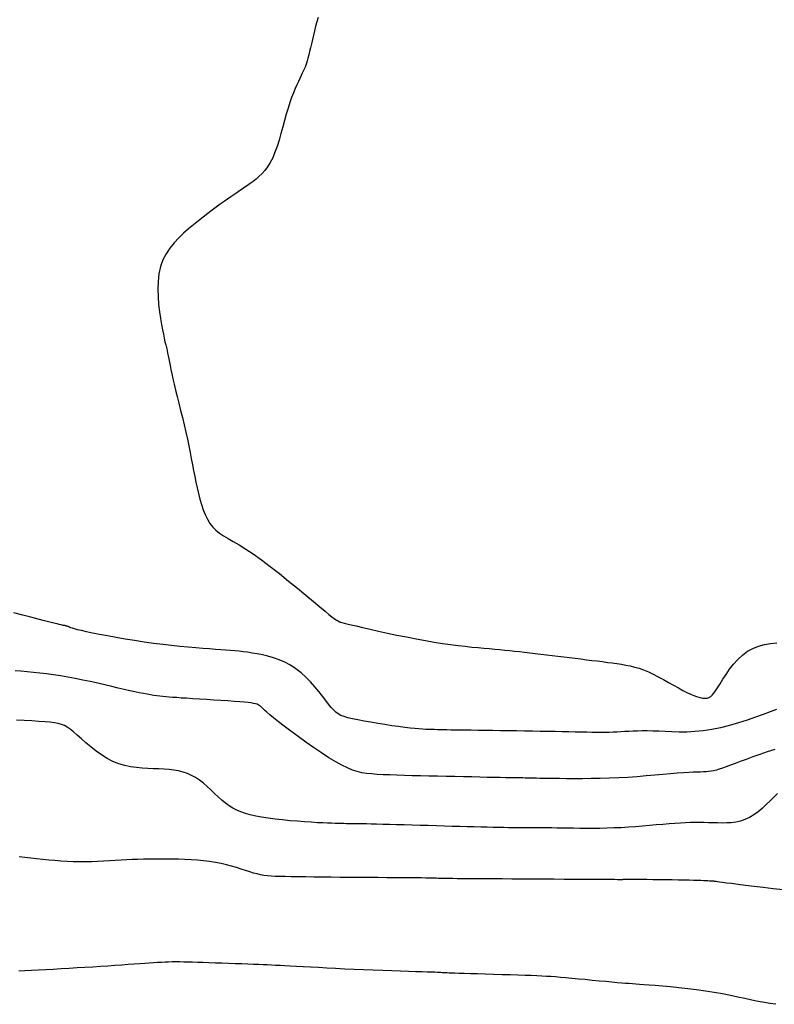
# Model space of a CAD drawing. Header units: millimetres. Extents: x 32690613 to 32693367, y 5343692 to 5344708.
# Tile 387 of 656: x 32692595.44 to 32692603.69, y 5344105.61 to 5344116.38. Entities that reach past the tile are written whole.
import ezdxf

# ---------------------------------------------------------------- set-up
doc = ezdxf.new("R2010")
doc.units = ezdxf.units.MM
doc.header["$LTSCALE"] = 20
for name, color, linetype in [('02-DGM_HL_488.50', 12, 'Continuous'), ('02-DGM_HL_489.00', 22, 'Continuous'), ('02-DGM_HL_489.50', 32, 'Continuous'), ('02-DGM_HL_490.00', 42, 'Continuous'), ('02-DGM_HL_490.50', 52, 'Continuous'), ('02-DGM_HL_491.00', 62, 'Continuous')]:
    doc.layers.add(name, color=color, linetype=linetype)

msp = doc.modelspace()

# ---------------------------------------------------------------- linework, layer by layer
at = {"layer": '02-DGM_HL_488.50', "elevation": 488.5, "flags": 128}
msp.add_lwpolyline([(32692598.7, 5344116.4), (32692598.686, 5344116.353), (32692598.673, 5344116.305), (32692598.661, 5344116.256), (32692598.649, 5344116.208), (32692598.638, 5344116.16), (32692598.627, 5344116.114), (32692598.617, 5344116.07), (32692598.607, 5344116.029), (32692598.598, 5344115.991), (32692598.589, 5344115.957), (32692598.581, 5344115.927), (32692598.573, 5344115.902), (32692598.565, 5344115.878), (32692598.557, 5344115.857), (32692598.548, 5344115.836), (32692598.538, 5344115.814), (32692598.527, 5344115.791), (32692598.514, 5344115.765), (32692598.5, 5344115.735), (32692598.484, 5344115.702), (32692598.467, 5344115.664), (32692598.448, 5344115.623), (32692598.429, 5344115.576), (32692598.41, 5344115.525), (32692598.391, 5344115.47), (32692598.371, 5344115.409), (32692598.352, 5344115.343), (32692598.333, 5344115.274), (32692598.314, 5344115.203), (32692598.294, 5344115.131), (32692598.274, 5344115.059), (32692598.252, 5344114.991), (32692598.228, 5344114.926), (32692598.203, 5344114.867), (32692598.176, 5344114.814), (32692598.147, 5344114.768), (32692598.116, 5344114.728), (32692598.085, 5344114.692), (32692598.053, 5344114.661), (32692598.021, 5344114.633), (32692597.989, 5344114.608), (32692597.958, 5344114.585), (32692597.928, 5344114.564), (32692597.899, 5344114.543), (32692597.87, 5344114.523), (32692597.84, 5344114.503), (32692597.81, 5344114.483), (32692597.779, 5344114.461), (32692597.745, 5344114.439), (32692597.709, 5344114.414), (32692597.671, 5344114.387), (32692597.63, 5344114.358), (32692597.586, 5344114.326), (32692597.54, 5344114.292), (32692597.492, 5344114.256), (32692597.442, 5344114.218), (32692597.39, 5344114.177), (32692597.337, 5344114.134), (32692597.282, 5344114.089), (32692597.228, 5344114.042), (32692597.175, 5344113.991), (32692597.125, 5344113.937), (32692597.079, 5344113.879), (32692597.037, 5344113.816), (32692597.003, 5344113.748), (32692596.977, 5344113.675), (32692596.959, 5344113.597), (32692596.949, 5344113.514), (32692596.946, 5344113.43), (32692596.949, 5344113.345), (32692596.955, 5344113.262), (32692596.965, 5344113.182), (32692596.976, 5344113.108), (32692596.987, 5344113.042), (32692596.998, 5344112.984), (32692597.008, 5344112.935), (32692597.017, 5344112.892), (32692597.025, 5344112.854), (32692597.033, 5344112.82), (32692597.04, 5344112.789), (32692597.047, 5344112.76), (32692597.054, 5344112.73), (32692597.06, 5344112.699), (32692597.067, 5344112.666), (32692597.074, 5344112.631), (32692597.082, 5344112.592), (32692597.09, 5344112.549), (32692597.101, 5344112.501), (32692597.112, 5344112.449), (32692597.126, 5344112.39), (32692597.141, 5344112.325), (32692597.159, 5344112.254), (32692597.177, 5344112.18), (32692597.196, 5344112.102), (32692597.216, 5344112.023), (32692597.235, 5344111.943), (32692597.253, 5344111.865), (32692597.27, 5344111.788), (32692597.286, 5344111.714), (32692597.3, 5344111.643), (32692597.313, 5344111.575), (32692597.326, 5344111.508), (32692597.338, 5344111.444), (32692597.35, 5344111.38), (32692597.362, 5344111.318), (32692597.376, 5344111.256), (32692597.39, 5344111.194), (32692597.406, 5344111.133), (32692597.423, 5344111.073), (32692597.443, 5344111.016), (32692597.464, 5344110.962), (32692597.489, 5344110.912), (32692597.517, 5344110.866), (32692597.548, 5344110.826), (32692597.582, 5344110.791), (32692597.621, 5344110.76), (32692597.666, 5344110.73), (32692597.716, 5344110.701), (32692597.772, 5344110.668), (32692597.837, 5344110.631), (32692597.909, 5344110.586), (32692597.99, 5344110.533), (32692598.079, 5344110.468), (32692598.176, 5344110.395), (32692598.276, 5344110.317), (32692598.376, 5344110.236), (32692598.473, 5344110.157), (32692598.565, 5344110.081), (32692598.648, 5344110.012), (32692598.719, 5344109.952), (32692598.776, 5344109.906), (32692598.819, 5344109.87), (32692598.852, 5344109.844), (32692598.875, 5344109.827), (32692598.89, 5344109.816), (32692598.9, 5344109.809), (32692598.905, 5344109.806), (32692598.909, 5344109.805), (32692598.911, 5344109.803), (32692598.914, 5344109.802), (32692598.916, 5344109.801), (32692598.918, 5344109.799), (32692598.92, 5344109.797), (32692598.922, 5344109.796), (32692598.924, 5344109.794), (32692598.927, 5344109.792), (32692598.93, 5344109.791), (32692598.936, 5344109.789), (32692598.946, 5344109.786), (32692598.961, 5344109.782), (32692598.984, 5344109.776), (32692599.016, 5344109.768), (32692599.06, 5344109.758), (32692599.116, 5344109.745), (32692599.186, 5344109.728), (32692599.268, 5344109.71), (32692599.359, 5344109.689), (32692599.458, 5344109.667), (32692599.562, 5344109.645), (32692599.667, 5344109.624), (32692599.772, 5344109.603), (32692599.874, 5344109.584), (32692599.971, 5344109.568), (32692600.062, 5344109.554), (32692600.149, 5344109.542), (32692600.231, 5344109.531), (32692600.308, 5344109.522), (32692600.381, 5344109.514), (32692600.45, 5344109.508), (32692600.514, 5344109.501), (32692600.575, 5344109.496), (32692600.633, 5344109.49), (32692600.689, 5344109.485), (32692600.743, 5344109.479), (32692600.797, 5344109.474), (32692600.85, 5344109.468), (32692600.904, 5344109.463), (32692600.959, 5344109.457), (32692601.017, 5344109.45), (32692601.076, 5344109.443), (32692601.137, 5344109.436), (32692601.198, 5344109.429), (32692601.261, 5344109.421), (32692601.324, 5344109.414), (32692601.387, 5344109.406), (32692601.45, 5344109.398), (32692601.513, 5344109.391), (32692601.575, 5344109.383), (32692601.636, 5344109.375), (32692601.695, 5344109.368), (32692601.754, 5344109.361), (32692601.811, 5344109.354), (32692601.865, 5344109.346), (32692601.918, 5344109.339), (32692601.969, 5344109.332), (32692602.018, 5344109.325), (32692602.067, 5344109.317), (32692602.114, 5344109.307), (32692602.162, 5344109.295), (32692602.211, 5344109.281), (32692602.261, 5344109.263), (32692602.313, 5344109.242), (32692602.367, 5344109.217), (32692602.422, 5344109.188), (32692602.479, 5344109.158), (32692602.535, 5344109.127), (32692602.589, 5344109.096), (32692602.641, 5344109.066), (32692602.69, 5344109.039), (32692602.735, 5344109.016), (32692602.774, 5344108.997), (32692602.809, 5344108.982), (32692602.839, 5344108.972), (32692602.866, 5344108.964), (32692602.889, 5344108.959), (32692602.909, 5344108.956), (32692602.926, 5344108.955), (32692602.942, 5344108.955), (32692602.956, 5344108.956), (32692602.969, 5344108.959), (32692602.982, 5344108.965), (32692602.996, 5344108.974), (32692603.011, 5344108.988), (32692603.028, 5344109.008), (32692603.047, 5344109.035), (32692603.07, 5344109.069), (32692603.097, 5344109.112), (32692603.128, 5344109.161), (32692603.163, 5344109.215), (32692603.202, 5344109.27), (32692603.244, 5344109.326), (32692603.291, 5344109.379), (32692603.342, 5344109.426), (32692603.397, 5344109.467), (32692603.456, 5344109.499), (32692603.518, 5344109.523), (32692603.582, 5344109.54), (32692603.649, 5344109.551), (32692603.718, 5344109.558)], dxfattribs=at)
at = {"layer": '02-DGM_HL_489.00', "elevation": 489, "flags": 128}
msp.add_lwpolyline([(32692603.713, 5344108.832), (32692603.646, 5344108.806), (32692603.57, 5344108.777), (32692603.485, 5344108.745), (32692603.394, 5344108.714), (32692603.299, 5344108.683), (32692603.201, 5344108.655), (32692603.103, 5344108.63), (32692603.006, 5344108.61), (32692602.912, 5344108.596), (32692602.821, 5344108.588), (32692602.734, 5344108.584), (32692602.65, 5344108.583), (32692602.571, 5344108.585), (32692602.496, 5344108.588), (32692602.426, 5344108.592), (32692602.361, 5344108.595), (32692602.3, 5344108.596), (32692602.245, 5344108.596), (32692602.193, 5344108.595), (32692602.145, 5344108.593), (32692602.099, 5344108.591), (32692602.055, 5344108.588), (32692602.013, 5344108.585), (32692601.971, 5344108.583), (32692601.929, 5344108.581), (32692601.886, 5344108.58), (32692601.841, 5344108.579), (32692601.795, 5344108.579), (32692601.746, 5344108.579), (32692601.694, 5344108.58), (32692601.639, 5344108.581), (32692601.578, 5344108.582), (32692601.513, 5344108.583), (32692601.444, 5344108.585), (32692601.37, 5344108.586), (32692601.293, 5344108.588), (32692601.213, 5344108.589), (32692601.13, 5344108.591), (32692601.044, 5344108.593), (32692600.957, 5344108.594), (32692600.869, 5344108.596), (32692600.781, 5344108.597), (32692600.694, 5344108.598), (32692600.609, 5344108.6), (32692600.527, 5344108.601), (32692600.449, 5344108.602), (32692600.376, 5344108.603), (32692600.31, 5344108.604), (32692600.251, 5344108.605), (32692600.199, 5344108.606), (32692600.152, 5344108.606), (32692600.11, 5344108.607), (32692600.073, 5344108.608), (32692600.038, 5344108.609), (32692600.005, 5344108.609), (32692599.974, 5344108.61), (32692599.944, 5344108.611), (32692599.912, 5344108.612), (32692599.879, 5344108.613), (32692599.843, 5344108.615), (32692599.803, 5344108.618), (32692599.758, 5344108.622), (32692599.706, 5344108.627), (32692599.648, 5344108.634), (32692599.581, 5344108.643), (32692599.508, 5344108.653), (32692599.431, 5344108.665), (32692599.353, 5344108.677), (32692599.277, 5344108.69), (32692599.203, 5344108.703), (32692599.135, 5344108.716), (32692599.075, 5344108.728), (32692599.025, 5344108.74), (32692598.984, 5344108.753), (32692598.949, 5344108.766), (32692598.92, 5344108.782), (32692598.893, 5344108.801), (32692598.868, 5344108.825), (32692598.843, 5344108.853), (32692598.815, 5344108.888), (32692598.783, 5344108.93), (32692598.747, 5344108.977), (32692598.707, 5344109.027), (32692598.664, 5344109.08), (32692598.617, 5344109.133), (32692598.567, 5344109.185), (32692598.514, 5344109.233), (32692598.458, 5344109.277), (32692598.399, 5344109.315), (32692598.337, 5344109.347), (32692598.275, 5344109.373), (32692598.213, 5344109.395), (32692598.151, 5344109.413), (32692598.091, 5344109.427), (32692598.034, 5344109.439), (32692597.979, 5344109.448), (32692597.929, 5344109.456), (32692597.881, 5344109.462), (32692597.835, 5344109.468), (32692597.789, 5344109.472), (32692597.742, 5344109.476), (32692597.692, 5344109.48), (32692597.637, 5344109.484), (32692597.578, 5344109.488), (32692597.512, 5344109.493), (32692597.44, 5344109.498), (32692597.361, 5344109.504), (32692597.278, 5344109.512), (32692597.189, 5344109.52), (32692597.096, 5344109.53), (32692597, 5344109.541), (32692596.9, 5344109.554), (32692596.797, 5344109.568), (32692596.693, 5344109.584), (32692596.59, 5344109.601), (32692596.491, 5344109.618), (32692596.397, 5344109.635), (32692596.31, 5344109.651), (32692596.232, 5344109.667), (32692596.165, 5344109.681), (32692596.111, 5344109.693), (32692596.069, 5344109.703), (32692596.036, 5344109.711), (32692596.012, 5344109.719), (32692595.995, 5344109.725), (32692595.983, 5344109.729), (32692595.974, 5344109.733), (32692595.967, 5344109.737), (32692595.961, 5344109.739), (32692595.955, 5344109.742), (32692595.949, 5344109.743), (32692595.943, 5344109.745), (32692595.937, 5344109.746), (32692595.931, 5344109.748), (32692595.924, 5344109.749), (32692595.918, 5344109.75), (32692595.91, 5344109.751), (32692595.901, 5344109.753), (32692595.888, 5344109.756), (32692595.869, 5344109.761), (32692595.844, 5344109.767), (32692595.81, 5344109.775), (32692595.765, 5344109.786), (32692595.708, 5344109.801), (32692595.639, 5344109.819), (32692595.558, 5344109.839), (32692595.468, 5344109.862), (32692595.373, 5344109.886)], dxfattribs=at)
at = {"layer": '02-DGM_HL_489.50', "elevation": 489.5, "flags": 128}
msp.add_lwpolyline([(32692603.695, 5344108.392), (32692603.612, 5344108.366), (32692603.532, 5344108.338), (32692603.456, 5344108.311), (32692603.384, 5344108.285), (32692603.319, 5344108.261), (32692603.261, 5344108.24), (32692603.21, 5344108.221), (32692603.165, 5344108.204), (32692603.125, 5344108.19), (32692603.089, 5344108.178), (32692603.057, 5344108.168), (32692603.027, 5344108.161), (32692602.999, 5344108.155), (32692602.972, 5344108.151), (32692602.944, 5344108.148), (32692602.915, 5344108.147), (32692602.883, 5344108.146), (32692602.846, 5344108.145), (32692602.803, 5344108.143), (32692602.754, 5344108.141), (32692602.696, 5344108.137), (32692602.629, 5344108.132), (32692602.554, 5344108.126), (32692602.471, 5344108.119), (32692602.382, 5344108.111), (32692602.288, 5344108.103), (32692602.191, 5344108.095), (32692602.09, 5344108.088), (32692601.989, 5344108.083), (32692601.887, 5344108.079), (32692601.786, 5344108.076), (32692601.687, 5344108.074), (32692601.592, 5344108.073), (32692601.502, 5344108.073), (32692601.418, 5344108.073), (32692601.342, 5344108.074), (32692601.274, 5344108.075), (32692601.217, 5344108.076), (32692601.168, 5344108.077), (32692601.126, 5344108.077), (32692601.091, 5344108.078), (32692601.061, 5344108.078), (32692601.035, 5344108.079), (32692601.01, 5344108.079), (32692600.987, 5344108.08), (32692600.964, 5344108.08), (32692600.939, 5344108.081), (32692600.911, 5344108.081), (32692600.88, 5344108.082), (32692600.843, 5344108.082), (32692600.801, 5344108.083), (32692600.751, 5344108.084), (32692600.693, 5344108.085), (32692600.626, 5344108.086), (32692600.551, 5344108.088), (32692600.469, 5344108.09), (32692600.381, 5344108.092), (32692600.29, 5344108.094), (32692600.196, 5344108.096), (32692600.1, 5344108.098), (32692600.005, 5344108.1), (32692599.911, 5344108.102), (32692599.819, 5344108.104), (32692599.729, 5344108.106), (32692599.644, 5344108.109), (32692599.562, 5344108.111), (32692599.485, 5344108.114), (32692599.413, 5344108.117), (32692599.347, 5344108.121), (32692599.287, 5344108.125), (32692599.232, 5344108.131), (32692599.18, 5344108.139), (32692599.128, 5344108.151), (32692599.076, 5344108.168), (32692599.02, 5344108.191), (32692598.96, 5344108.22), (32692598.893, 5344108.257), (32692598.817, 5344108.303), (32692598.736, 5344108.356), (32692598.651, 5344108.413), (32692598.565, 5344108.474), (32692598.481, 5344108.534), (32692598.401, 5344108.593), (32692598.328, 5344108.648), (32692598.265, 5344108.697), (32692598.213, 5344108.739), (32692598.172, 5344108.773), (32692598.139, 5344108.801), (32692598.115, 5344108.823), (32692598.096, 5344108.84), (32692598.081, 5344108.854), (32692598.068, 5344108.865), (32692598.057, 5344108.874), (32692598.046, 5344108.881), (32692598.032, 5344108.887), (32692598.016, 5344108.893), (32692597.995, 5344108.897), (32692597.968, 5344108.902), (32692597.935, 5344108.906), (32692597.893, 5344108.91), (32692597.842, 5344108.914), (32692597.781, 5344108.919), (32692597.712, 5344108.924), (32692597.637, 5344108.929), (32692597.559, 5344108.934), (32692597.48, 5344108.939), (32692597.402, 5344108.944), (32692597.329, 5344108.948), (32692597.262, 5344108.953), (32692597.203, 5344108.956), (32692597.153, 5344108.96), (32692597.108, 5344108.963), (32692597.069, 5344108.966), (32692597.034, 5344108.969), (32692597.001, 5344108.972), (32692596.969, 5344108.976), (32692596.937, 5344108.98), (32692596.904, 5344108.985), (32692596.868, 5344108.991), (32692596.83, 5344108.997), (32692596.789, 5344109.005), (32692596.744, 5344109.014), (32692596.695, 5344109.024), (32692596.64, 5344109.036), (32692596.58, 5344109.049), (32692596.514, 5344109.065), (32692596.443, 5344109.081), (32692596.367, 5344109.099), (32692596.289, 5344109.117), (32692596.208, 5344109.135), (32692596.126, 5344109.152), (32692596.044, 5344109.169), (32692595.963, 5344109.184), (32692595.883, 5344109.197), (32692595.805, 5344109.209), (32692595.73, 5344109.219), (32692595.656, 5344109.228), (32692595.585, 5344109.236), (32692595.516, 5344109.242), (32692595.449, 5344109.248), (32692595.385, 5344109.253)], dxfattribs=at)
at = {"layer": '02-DGM_HL_490.00', "elevation": 490, "flags": 128}
msp.add_lwpolyline([(32692603.724, 5344107.91), (32692603.686, 5344107.872), (32692603.645, 5344107.831), (32692603.603, 5344107.79), (32692603.559, 5344107.749), (32692603.513, 5344107.711), (32692603.467, 5344107.677), (32692603.419, 5344107.648), (32692603.37, 5344107.626), (32692603.32, 5344107.61), (32692603.27, 5344107.599), (32692603.22, 5344107.592), (32692603.17, 5344107.589), (32692603.119, 5344107.588), (32692603.07, 5344107.589), (32692603.021, 5344107.591), (32692602.972, 5344107.592), (32692602.924, 5344107.593), (32692602.875, 5344107.593), (32692602.826, 5344107.593), (32692602.774, 5344107.593), (32692602.721, 5344107.591), (32692602.664, 5344107.588), (32692602.604, 5344107.584), (32692602.539, 5344107.579), (32692602.471, 5344107.573), (32692602.4, 5344107.567), (32692602.326, 5344107.56), (32692602.25, 5344107.554), (32692602.172, 5344107.547), (32692602.094, 5344107.542), (32692602.015, 5344107.537), (32692601.937, 5344107.534), (32692601.859, 5344107.531), (32692601.782, 5344107.53), (32692601.706, 5344107.53), (32692601.633, 5344107.53), (32692601.562, 5344107.53), (32692601.495, 5344107.531), (32692601.43, 5344107.532), (32692601.369, 5344107.533), (32692601.312, 5344107.533), (32692601.258, 5344107.534), (32692601.206, 5344107.534), (32692601.157, 5344107.534), (32692601.109, 5344107.535), (32692601.063, 5344107.535), (32692601.017, 5344107.535), (32692600.972, 5344107.536), (32692600.927, 5344107.536), (32692600.881, 5344107.536), (32692600.834, 5344107.537), (32692600.784, 5344107.537), (32692600.732, 5344107.538), (32692600.676, 5344107.539), (32692600.615, 5344107.54), (32692600.55, 5344107.542), (32692600.481, 5344107.544), (32692600.408, 5344107.545), (32692600.33, 5344107.548), (32692600.25, 5344107.55), (32692600.167, 5344107.552), (32692600.082, 5344107.555), (32692599.994, 5344107.557), (32692599.905, 5344107.56), (32692599.816, 5344107.563), (32692599.728, 5344107.565), (32692599.642, 5344107.568), (32692599.559, 5344107.57), (32692599.48, 5344107.572), (32692599.407, 5344107.574), (32692599.34, 5344107.576), (32692599.282, 5344107.577), (32692599.23, 5344107.579), (32692599.184, 5344107.579), (32692599.143, 5344107.58), (32692599.107, 5344107.581), (32692599.073, 5344107.581), (32692599.042, 5344107.581), (32692599.012, 5344107.581), (32692598.983, 5344107.582), (32692598.953, 5344107.582), (32692598.92, 5344107.583), (32692598.885, 5344107.583), (32692598.846, 5344107.585), (32692598.801, 5344107.587), (32692598.75, 5344107.589), (32692598.692, 5344107.592), (32692598.625, 5344107.597), (32692598.551, 5344107.602), (32692598.473, 5344107.607), (32692598.393, 5344107.614), (32692598.311, 5344107.622), (32692598.231, 5344107.631), (32692598.154, 5344107.641), (32692598.082, 5344107.652), (32692598.017, 5344107.663), (32692597.958, 5344107.677), (32692597.905, 5344107.692), (32692597.856, 5344107.709), (32692597.81, 5344107.729), (32692597.768, 5344107.752), (32692597.727, 5344107.778), (32692597.687, 5344107.807), (32692597.648, 5344107.84), (32692597.608, 5344107.876), (32692597.568, 5344107.913), (32692597.528, 5344107.951), (32692597.487, 5344107.989), (32692597.446, 5344108.024), (32692597.403, 5344108.057), (32692597.36, 5344108.086), (32692597.316, 5344108.11), (32692597.27, 5344108.13), (32692597.222, 5344108.146), (32692597.173, 5344108.158), (32692597.123, 5344108.167), (32692597.07, 5344108.173), (32692597.015, 5344108.178), (32692596.959, 5344108.181), (32692596.9, 5344108.183), (32692596.839, 5344108.185), (32692596.776, 5344108.189), (32692596.713, 5344108.194), (32692596.649, 5344108.204), (32692596.584, 5344108.217), (32692596.52, 5344108.236), (32692596.455, 5344108.262), (32692596.392, 5344108.295), (32692596.331, 5344108.334), (32692596.271, 5344108.376), (32692596.214, 5344108.421), (32692596.16, 5344108.466), (32692596.11, 5344108.51), (32692596.064, 5344108.551), (32692596.024, 5344108.586), (32692595.988, 5344108.615), (32692595.956, 5344108.637), (32692595.925, 5344108.655), (32692595.893, 5344108.668), (32692595.858, 5344108.678), (32692595.818, 5344108.685), (32692595.77, 5344108.69), (32692595.713, 5344108.695), (32692595.645, 5344108.7), (32692595.568, 5344108.705), (32692595.485, 5344108.71), (32692595.4, 5344108.714)], dxfattribs=at)
at = {"layer": '02-DGM_HL_490.50', "elevation": 490.5, "flags": 128}
msp.add_lwpolyline([(32692603.787, 5344106.859), (32692603.677, 5344106.87), (32692603.57, 5344106.882), (32692603.469, 5344106.894), (32692603.376, 5344106.905), (32692603.294, 5344106.916), (32692603.224, 5344106.925), (32692603.168, 5344106.932), (32692603.125, 5344106.938), (32692603.093, 5344106.942), (32692603.071, 5344106.945), (32692603.056, 5344106.947), (32692603.047, 5344106.949), (32692603.041, 5344106.95), (32692603.038, 5344106.95), (32692603.035, 5344106.95), (32692603.031, 5344106.951), (32692603.027, 5344106.951), (32692603.022, 5344106.951), (32692603.015, 5344106.952), (32692603.006, 5344106.952), (32692602.995, 5344106.953), (32692602.981, 5344106.954), (32692602.963, 5344106.955), (32692602.942, 5344106.956), (32692602.917, 5344106.957), (32692602.886, 5344106.958), (32692602.85, 5344106.959), (32692602.808, 5344106.961), (32692602.76, 5344106.962), (32692602.705, 5344106.963), (32692602.642, 5344106.964), (32692602.575, 5344106.966), (32692602.504, 5344106.967), (32692602.432, 5344106.968), (32692602.362, 5344106.968), (32692602.296, 5344106.969), (32692602.236, 5344106.97), (32692602.184, 5344106.97), (32692602.142, 5344106.97), (32692602.11, 5344106.97), (32692602.085, 5344106.97), (32692602.067, 5344106.97), (32692602.054, 5344106.969), (32692602.046, 5344106.969), (32692602.04, 5344106.969), (32692602.035, 5344106.969), (32692602.03, 5344106.968), (32692602.024, 5344106.968), (32692602.014, 5344106.968), (32692601.998, 5344106.968), (32692601.975, 5344106.968), (32692601.943, 5344106.969), (32692601.9, 5344106.969), (32692601.845, 5344106.969), (32692601.775, 5344106.97), (32692601.693, 5344106.97), (32692601.6, 5344106.971), (32692601.499, 5344106.971), (32692601.391, 5344106.972), (32692601.279, 5344106.973), (32692601.164, 5344106.973), (32692601.048, 5344106.974), (32692600.933, 5344106.975), (32692600.821, 5344106.975), (32692600.713, 5344106.976), (32692600.61, 5344106.977), (32692600.514, 5344106.977), (32692600.426, 5344106.978), (32692600.347, 5344106.978), (32692600.279, 5344106.979), (32692600.222, 5344106.979), (32692600.175, 5344106.98), (32692600.138, 5344106.98), (32692600.108, 5344106.981), (32692600.083, 5344106.981), (32692600.063, 5344106.982), (32692600.046, 5344106.982), (32692600.03, 5344106.983), (32692600.014, 5344106.983), (32692599.996, 5344106.984), (32692599.975, 5344106.984), (32692599.949, 5344106.985), (32692599.918, 5344106.985), (32692599.879, 5344106.986), (32692599.832, 5344106.987), (32692599.775, 5344106.987), (32692599.707, 5344106.988), (32692599.629, 5344106.989), (32692599.543, 5344106.989), (32692599.451, 5344106.99), (32692599.353, 5344106.991), (32692599.251, 5344106.992), (32692599.148, 5344106.993), (32692599.045, 5344106.994), (32692598.942, 5344106.994), (32692598.842, 5344106.995), (32692598.745, 5344106.996), (32692598.652, 5344106.997), (32692598.564, 5344106.998), (32692598.482, 5344106.999), (32692598.407, 5344107), (32692598.34, 5344107.002), (32692598.281, 5344107.003), (32692598.23, 5344107.005), (32692598.185, 5344107.008), (32692598.145, 5344107.011), (32692598.107, 5344107.016), (32692598.07, 5344107.022), (32692598.033, 5344107.031), (32692597.994, 5344107.041), (32692597.952, 5344107.054), (32692597.907, 5344107.068), (32692597.859, 5344107.083), (32692597.808, 5344107.1), (32692597.754, 5344107.116), (32692597.697, 5344107.131), (32692597.638, 5344107.145), (32692597.576, 5344107.158), (32692597.512, 5344107.168), (32692597.446, 5344107.176), (32692597.379, 5344107.182), (32692597.311, 5344107.187), (32692597.242, 5344107.19), (32692597.174, 5344107.192), (32692597.107, 5344107.193), (32692597.041, 5344107.194), (32692596.976, 5344107.194), (32692596.913, 5344107.193), (32692596.851, 5344107.193), (32692596.789, 5344107.192), (32692596.728, 5344107.19), (32692596.667, 5344107.188), (32692596.606, 5344107.186), (32692596.544, 5344107.183), (32692596.481, 5344107.179), (32692596.417, 5344107.175), (32692596.352, 5344107.172), (32692596.287, 5344107.168), (32692596.221, 5344107.165), (32692596.155, 5344107.164), (32692596.088, 5344107.163), (32692596.021, 5344107.164), (32692595.954, 5344107.167), (32692595.887, 5344107.171), (32692595.82, 5344107.177), (32692595.753, 5344107.183), (32692595.687, 5344107.19), (32692595.621, 5344107.197), (32692595.557, 5344107.205), (32692595.493, 5344107.211), (32692595.431, 5344107.217)], dxfattribs=at)
at = {"layer": '02-DGM_HL_491.00', "elevation": 491, "flags": 128}
msp.add_lwpolyline([(32692603.708, 5344105.605), (32692603.646, 5344105.613), (32692603.582, 5344105.624), (32692603.514, 5344105.637), (32692603.444, 5344105.652), (32692603.37, 5344105.668), (32692603.292, 5344105.685), (32692603.21, 5344105.702), (32692603.124, 5344105.718), (32692603.033, 5344105.734), (32692602.938, 5344105.749), (32692602.841, 5344105.762), (32692602.743, 5344105.774), (32692602.647, 5344105.785), (32692602.555, 5344105.795), (32692602.468, 5344105.803), (32692602.389, 5344105.81), (32692602.321, 5344105.815), (32692602.264, 5344105.82), (32692602.216, 5344105.823), (32692602.175, 5344105.826), (32692602.138, 5344105.828), (32692602.102, 5344105.831), (32692602.064, 5344105.834), (32692602.022, 5344105.837), (32692601.972, 5344105.841), (32692601.914, 5344105.847), (32692601.847, 5344105.853), (32692601.775, 5344105.86), (32692601.7, 5344105.867), (32692601.623, 5344105.875), (32692601.548, 5344105.882), (32692601.476, 5344105.889), (32692601.41, 5344105.895), (32692601.35, 5344105.9), (32692601.297, 5344105.905), (32692601.246, 5344105.908), (32692601.197, 5344105.911), (32692601.146, 5344105.914), (32692601.092, 5344105.916), (32692601.032, 5344105.919), (32692600.964, 5344105.921), (32692600.886, 5344105.924), (32692600.801, 5344105.926), (32692600.712, 5344105.929), (32692600.62, 5344105.932), (32692600.53, 5344105.935), (32692600.444, 5344105.937), (32692600.366, 5344105.94), (32692600.297, 5344105.942), (32692600.241, 5344105.944), (32692600.196, 5344105.945), (32692600.16, 5344105.946), (32692600.133, 5344105.947), (32692600.112, 5344105.948), (32692600.095, 5344105.949), (32692600.082, 5344105.95), (32692600.07, 5344105.95), (32692600.058, 5344105.951), (32692600.044, 5344105.952), (32692600.027, 5344105.952), (32692600.005, 5344105.953), (32692599.976, 5344105.955), (32692599.94, 5344105.956), (32692599.894, 5344105.958), (32692599.838, 5344105.96), (32692599.769, 5344105.962), (32692599.69, 5344105.965), (32692599.602, 5344105.968), (32692599.507, 5344105.971), (32692599.407, 5344105.975), (32692599.303, 5344105.978), (32692599.198, 5344105.983), (32692599.094, 5344105.987), (32692598.991, 5344105.991), (32692598.891, 5344105.996), (32692598.795, 5344106.001), (32692598.703, 5344106.006), (32692598.617, 5344106.01), (32692598.536, 5344106.015), (32692598.462, 5344106.019), (32692598.395, 5344106.022), (32692598.336, 5344106.026), (32692598.284, 5344106.029), (32692598.235, 5344106.031), (32692598.19, 5344106.034), (32692598.144, 5344106.036), (32692598.098, 5344106.038), (32692598.048, 5344106.04), (32692597.993, 5344106.042), (32692597.932, 5344106.045), (32692597.865, 5344106.047), (32692597.794, 5344106.049), (32692597.721, 5344106.052), (32692597.648, 5344106.054), (32692597.576, 5344106.057), (32692597.506, 5344106.059), (32692597.441, 5344106.061), (32692597.381, 5344106.063), (32692597.326, 5344106.065), (32692597.276, 5344106.066), (32692597.23, 5344106.067), (32692597.186, 5344106.068), (32692597.145, 5344106.068), (32692597.105, 5344106.068), (32692597.065, 5344106.067), (32692597.026, 5344106.065), (32692596.985, 5344106.064), (32692596.944, 5344106.061), (32692596.9, 5344106.058), (32692596.853, 5344106.055), (32692596.803, 5344106.051), (32692596.748, 5344106.047), (32692596.688, 5344106.043), (32692596.623, 5344106.039), (32692596.553, 5344106.034), (32692596.478, 5344106.029), (32692596.4, 5344106.024), (32692596.319, 5344106.019), (32692596.235, 5344106.013), (32692596.149, 5344106.008), (32692596.063, 5344106.003), (32692595.975, 5344105.997), (32692595.889, 5344105.992), (32692595.803, 5344105.987), (32692595.72, 5344105.982), (32692595.639, 5344105.978), (32692595.563, 5344105.974), (32692595.492, 5344105.971), (32692595.426, 5344105.969)], dxfattribs=at)

doc.saveas('drawing.dxf')
